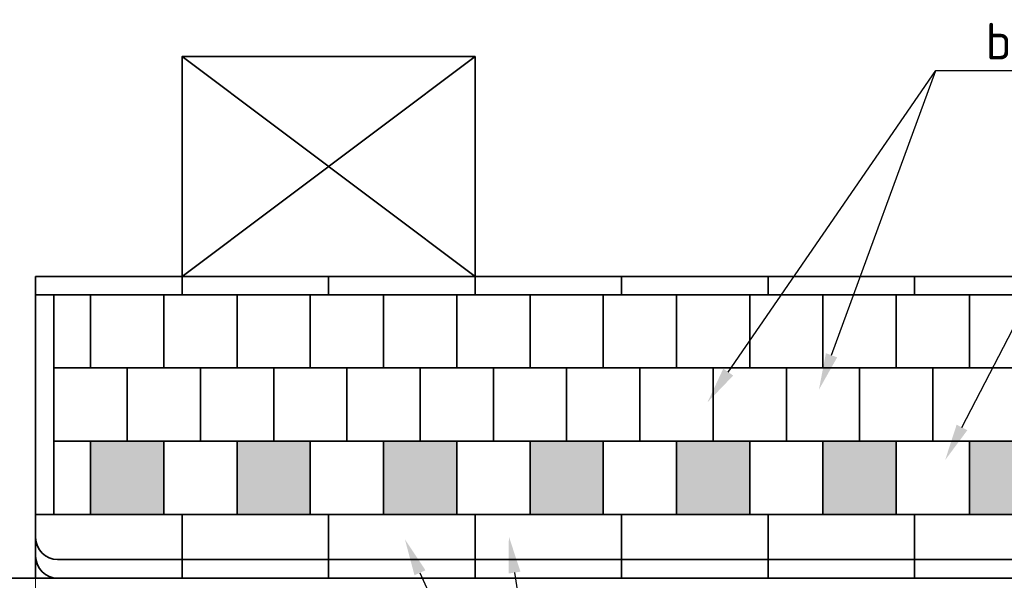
# Model space of a CAD drawing. Header units: metres. Extents: x -699 to 2316, y -1199 to 781.
# Tile 410 of 593: x 799 to 806, y -216 to -212. Entities that reach past the tile are written whole.
import ezdxf
from ezdxf import colors
from ezdxf.entities.mleader import LeaderData, LeaderLine
from ezdxf.math import Vec2, Vec3

# ---------------------------------------------------------------- set-up
doc = ezdxf.new("R2010")
doc.units = ezdxf.units.M
doc.header["$PDMODE"] = 1
for name, color, linetype, lineweight in [('N-WE-IE-MEUBILAIR_WEGMEUBILAIR_ABRI-G', 7, 'Continuous', 35), ('N-WE-VH-KANTOPSLUITING-G', 251, 'Continuous', 35), ('N-WE-VH-KANTVERHARDING-G', 210, 'Continuous', 35), ('X-XX-AL-M', 7, 'Continuous', 18), ('X-XX-AL-T25', 7, 'Continuous', 25)]:
    doc.layers.add(name, color=color, linetype=linetype, lineweight=lineweight)
doc.styles.add('NLCS-ISO-M100-T25', font='NLCS-ISO.ttf', dxfattribs={"height": 0.25})
doc.dimstyles.new('NLCS-M100-T25-PIJL_A_L2_H1', dxfattribs={"dimscale": 0.1, "dimtxt": 2.5, "dimasz": 2.5, "dimexe": 2, "dimexo": 2, "dimgap": 0.7, "dimtad": 1, "dimzin": 0, "dimdsep": 46, "dimtxsty": 'NLCS-ISO-M100-T25', "dimcen": 0, "dimdle": 2, "dimclrd": 256, "dimclre": 256, "dimclrt": 256, "dimadec": 1, "dimazin": 0, "dimtfac": 1, "dimtdec": 3, "dimtofl": 0, "dimtmove": 0, "dimatfit": 3, "dimfxl": 2, "dimtfillclr": 256, "dimtolj": 1, "dimtzin": 0, "dimlwd": -1, "dimlwe": -1, "dimarcsym": 0})

# ---------------------------------------------------------------- blocks, each defined once
blk = doc.blocks.new('SVW-PERRON-B-P-SO (vervallen)')
at = {"layer": 'N-WE-VH-KANTOPSLUITING-G'}
for points in [[(0.875, 0.435), (0.875, 0.935), (0.375, 0.935), (0.375, 0.435), (0.435, 0.435)], [(1.875, 0.435), (1.875, 0.935), (1.375, 0.935), (1.375, 0.435)], [(2.375, 0.435), (2.875, 0.435), (2.875, 0.935), (2.375, 0.935)], [(3.375, 0.935), (3.375, 0.435), (3.875, 0.435), (3.875, 0.935)], [(4.875, 0.935), (4.375, 0.935), (4.375, 0.435), (4.875, 0.435)], [(5.375, 0.935), (5.375, 0.435), (5.875, 0.435), (5.875, 0.935)], [(6.875, 0.435), (6.875, 0.935), (6.375, 0.935), (6.375, 0.435)]]:
    blk.add_hatch(color=256, dxfattribs=at).paths.add_polyline_path(points)
for p, q in [((0, 2.06), (15, 2.06)), ((0, 2.06), (0, 1.935)), ((1, 2.06), (1, 1.935)), ((2, 2.06), (2, 1.935)), ((3, 2.06), (3, 1.935)), ((4, 2.06), (4, 1.935)), ((5, 2.06), (5, 1.935)), ((6, 2.06), (6, 1.935)), ((0, 1.935), (0, 0)), ((0, 1.935), (15, 1.935)), ((0.125, 1.935), (0.125, 0.435)), ((0.125, 1.435), (14.875, 1.435)), ((0.125, 0.935), (14.875, 0.935)), ((0.435, 0.435), (0, 0.435)), ((1, 0.435), (1, 0)), ((2, 0.435), (2, 0)), ((3, 0.435), (3, 0)), ((4, 0.435), (4, 0)), ((5, 0.435), (5, 0)), ((6, 0.435), (6, 0)), ((0.15, 0.127), (5, 0.127)), ((15, 0.127), (5, 0.127)), ((0, 0), (5, 0)), ((15, 0), (5, 0))]:
    blk.add_line(p, q, dxfattribs=at)
for points in [[(0.375, 1.935), (0.375, 1.435)], [(0.875, 1.935), (0.875, 1.435)], [(1.375, 1.935), (1.375, 1.435)], [(1.875, 1.935), (1.875, 1.435)], [(2.375, 1.935), (2.375, 1.435)], [(2.875, 1.935), (2.875, 1.435)], [(3.375, 1.935), (3.375, 1.435)], [(3.875, 1.935), (3.875, 1.435)], [(4.375, 1.935), (4.375, 1.435)], [(4.875, 1.935), (4.875, 1.435)], [(5.375, 1.935), (5.375, 1.435)], [(5.875, 1.935), (5.875, 1.435)], [(6.375, 1.935), (6.375, 1.435)], [(0.625, 1.435), (0.625, 0.935)], [(1.125, 1.435), (1.125, 0.935)], [(1.625, 1.435), (1.625, 0.935)], [(2.125, 1.435), (2.125, 0.935)], [(2.625, 1.435), (2.625, 0.935)], [(3.125, 1.435), (3.125, 0.935)], [(3.625, 1.435), (3.625, 0.935)], [(4.125, 1.435), (4.125, 0.935)], [(4.625, 1.435), (4.625, 0.935)], [(5.125, 1.435), (5.125, 0.935)], [(5.625, 1.435), (5.625, 0.935)], [(6.125, 1.435), (6.125, 0.935)], [(0.375, 0.935), (0.375, 0.435)], [(0.875, 0.935), (0.875, 0.435)], [(1.375, 0.935), (1.375, 0.435)], [(1.875, 0.935), (1.875, 0.435)], [(2.375, 0.935), (2.375, 0.435)], [(2.875, 0.935), (2.875, 0.435)], [(3.375, 0.935), (3.375, 0.435)], [(3.875, 0.935), (3.875, 0.435)], [(4.375, 0.935), (4.375, 0.435)], [(4.875, 0.935), (4.875, 0.435)], [(5.375, 0.935), (5.375, 0.435)], [(5.875, 0.935), (5.875, 0.435)], [(6.375, 0.935), (6.375, 0.435)], [(0.435, 0.435), (11.875, 0.435)]]:
    blk.add_lwpolyline(points, dxfattribs=at)
for centre in [(0.15, 0.277), (0.15, 0.15)]:
    blk.add_arc(centre, 0.15, 180, 270, dxfattribs=at)
blk = doc.blocks.new('*D2155')
at = {"layer": 'Defpoints', "color": 0, "transparency": 16777216}
for p in [(798.1222, -213.8194), (799.0688, -213.8194), (799.0688, -215.8794)]:
    blk.add_point(p, dxfattribs=at)
at = {"layer": 'X-XX-AL-M', "transparency": 16777216}
for p, q in [((798.8688, -213.8194), (797.9222, -213.8194)), ((798.1222, -215.6294), (798.1222, -214.0694)), ((798.8688, -215.8794), (797.9222, -215.8794))]:
    blk.add_line(p, q, dxfattribs=at)
for points in [[(798.0805, -214.0694), (798.1639, -214.0694), (798.1222, -213.8194)], [(798.0805, -215.6294), (798.1639, -215.6294), (798.1222, -215.8794)]]:
    blk.add_solid(points, dxfattribs=at)
at = {"layer": 'X-XX-AL-M', "transparency": 16777216, "insert": (797.9272, -214.8494), "char_height": 0.25, "attachment_point": 5, "rotation": 90, "style": 'NLCS-ISO-M100-T25'}
blk.add_mtext('\\A1;2.06', dxfattribs=at)
blk = doc.blocks.new('*D2156')
at = {"layer": 'Defpoints', "color": 0, "transparency": 16777216}
for p in [(798.6757, -213.9444), (799.0688, -213.9444), (799.0688, -215.4444)]:
    blk.add_point(p, dxfattribs=at)
at = {"layer": 'X-XX-AL-M', "transparency": 16777216}
for p, q in [((798.8688, -213.9444), (798.4757, -213.9444)), ((798.6757, -215.1944), (798.6757, -214.1944)), ((798.8688, -215.4444), (798.4757, -215.4444))]:
    blk.add_line(p, q, dxfattribs=at)
for points in [[(798.634, -214.1944), (798.7173, -214.1944), (798.6757, -213.9444)], [(798.634, -215.1944), (798.7173, -215.1944), (798.6757, -215.4444)]]:
    blk.add_solid(points, dxfattribs=at)
at = {"layer": 'X-XX-AL-M', "transparency": 16777216, "insert": (798.4807, -214.6944), "char_height": 0.25, "attachment_point": 5, "rotation": 90, "style": 'NLCS-ISO-M100-T25'}
blk.add_mtext('\\A1;1.50', dxfattribs=at)
blk = doc.blocks.new('*D2157')
at = {"layer": 'Defpoints', "color": 0, "transparency": 16777216}
for p in [(799.0688, -215.4444), (811.0688, -215.8794), (811.0688, -217.0069)]:
    blk.add_point(p, dxfattribs=at)
at = {"layer": 'X-XX-AL-M', "transparency": 16777216}
for p, q in [((799.0688, -215.6444), (799.0688, -217.2069)), ((811.0688, -216.0794), (811.0688, -217.2069)), ((799.3188, -217.0069), (810.8188, -217.0069))]:
    blk.add_line(p, q, dxfattribs=at)
for points in [[(799.3188, -216.9653), (799.3188, -217.0486), (799.0688, -217.0069)], [(810.8188, -216.9653), (810.8188, -217.0486), (811.0688, -217.0069)]]:
    blk.add_solid(points, dxfattribs=at)
at = {"layer": 'X-XX-AL-M', "transparency": 16777216, "insert": (805.1263, -216.8119), "char_height": 0.25, "attachment_point": 5, "style": 'NLCS-ISO-M100-T25'}
blk.add_mtext('\\A1;12.00', dxfattribs=at)
blk = doc.blocks.new('*D2158')
at = {"layer": 'Defpoints', "color": 0, "transparency": 16777216}
for p in [(797.0688, -215.8794), (799.0688, -215.8794), (797.0688, -217.0069)]:
    blk.add_point(p, dxfattribs=at)
at = {"layer": 'X-XX-AL-M', "transparency": 16777216}
for p, q in [((797.0688, -216.0794), (797.0688, -217.2069)), ((799.0688, -216.0794), (799.0688, -217.2069)), ((798.8188, -217.0069), (797.3188, -217.0069))]:
    blk.add_line(p, q, dxfattribs=at)
for points in [[(797.3188, -216.9653), (797.3188, -217.0486), (797.0688, -217.0069)], [(798.8188, -216.9653), (798.8188, -217.0486), (799.0688, -217.0069)]]:
    blk.add_solid(points, dxfattribs=at)
at = {"layer": 'X-XX-AL-M', "transparency": 16777216, "insert": (798.0688, -216.8119), "char_height": 0.25, "attachment_point": 5, "style": 'NLCS-ISO-M100-T25'}
blk.add_mtext('\\A1;2.00', dxfattribs=at)

msp = doc.modelspace()

# ---------------------------------------------------------------- linework, layer by layer
at = {"layer": 'N-WE-IE-MEUBILAIR_WEGMEUBILAIR_ABRI-G'}
for p, q in [((800.0688, -213.8194), (802.0688, -212.3194)), ((800.0688, -212.3194), (802.0688, -213.8194))]:
    msp.add_line(p, q, dxfattribs=at)
msp.add_lwpolyline([(800.0688, -213.8194), (802.0688, -213.8194), (802.0688, -212.3194), (800.0688, -212.3194)], close=True, dxfattribs=at)
at = {"layer": 'N-WE-VH-KANTVERHARDING-G'}
msp.add_line((797.0688, -215.8794), (821.0688, -215.8794), dxfattribs=at)

# ---------------------------------------------------------------- block references
msp.add_blockref('SVW-PERRON-B-P-SO (vervallen)', (799.0688, -215.8794), dxfattribs=at)

# ---------------------------------------------------------------- dimensions: what is measured, and where the dimension line sits
at = {"layer": 'X-XX-AL-M'}
for base, p1, p2, picture, middle in [((798.1222, -213.8194), (799.0688, -215.8794), (799.0688, -213.8194), '*D2155', (797.9272, -214.8494)), ((798.6757, -213.9444), (799.0688, -215.4444), (799.0688, -213.9444), '*D2156', (798.4807, -214.6944))]:
    dim = msp.add_linear_dim(base=base, p1=p1, p2=p2, angle=90, dimstyle='NLCS-M100-T25-PIJL_A_L2_H1', dxfattribs=at)
    dim.commit()
    dim.dimension.update_dxf_attribs({"geometry": picture, "text_midpoint": middle})
dim = msp.add_linear_dim(base=(811.0688, -217.0069), p1=(799.0688, -215.4444), p2=(811.0688, -215.8794), dimstyle='NLCS-M100-T25-PIJL_A_L2_H1', dxfattribs=at)
dim.commit()
dim.dimension.update_dxf_attribs({"geometry": '*D2157', "text_midpoint": (805.1263, -217.0069), "dimtype": 160})
dim = msp.add_linear_dim(base=(797.0688, -217.0069), p1=(799.0688, -215.8794), p2=(797.0688, -215.8794), dimstyle='NLCS-M100-T25-PIJL_A_L2_H1', dxfattribs=at)
dim.commit()
dim.dimension.update_dxf_attribs({"geometry": '*D2158', "text_midpoint": (798.0688, -216.8119)})

# ---------------------------------------------------------------- leaders
at = {"layer": 'X-XX-AL-T25'}
ml = msp.add_multileader_mtext('Standard', dxfattribs=at)
ml.set_content('betontegels 0,50x0,50x0,08, kleur grijs', color=256, style='NLCS-ISO-M100-T25')
ml.set_leader_properties(color=256, linetype='ByLayer', lineweight=-1)
ml.build(insert=Vec2(0, 0))
ml.multileader.update_dxf_attribs({"text_left_attachment_type": 5, "text_right_attachment_type": 5, "dogleg_length": 0.25, "arrow_head_size": 0.25})
ctx = ml.context
ctx.base_point, ctx.char_height, ctx.arrow_head_size, ctx.landing_gap_size, ctx.plane_origin = Vec3(805.4645, -212.4143), 0.25, 0.25, 0.09, Vec3(-137.6456, 26.2798)
ctx.left_attachment, ctx.right_attachment = 5, 5
notes = []
notes.append((ctx, [(0, (1, 1, 0), (805.2145, -212.4143), (1, 0), 0.25, [(0, [(804.4162, -214.5927)], 0, [])])]))
ctx.mtext.insert, ctx.mtext.flow_direction = Vec3(805.5545, -212.0893), 5
ml = msp.add_multileader_mtext('Standard', dxfattribs=at)
ml.set_content(' ', color=256, style='NLCS-ISO-M100-T25')
ml.set_leader_properties(color=256, linetype='ByLayer', lineweight=-1)
ml.build(insert=Vec2(0, 0))
ml.multileader.update_dxf_attribs({"text_left_attachment_type": 5, "text_right_attachment_type": 5, "dogleg_length": 0.25, "arrow_head_size": 0.25})
ctx = ml.context
ctx.base_point, ctx.char_height, ctx.arrow_head_size, ctx.landing_gap_size, ctx.plane_origin = Vec3(805.4645, -212.4143), 0.25, 0.25, 0.09, Vec3(-139.3708, 26.7496)
ctx.left_attachment, ctx.right_attachment = 5, 5
notes.append((ctx, [(0, (1, 1, 0), (805.2145, -212.4143), (1, 0), 0.25, [(0, [(803.6552, -214.6789)], 0, [])])]))
ctx.mtext.insert, ctx.mtext.flow_direction = Vec3(805.5545, -212.1643), 5
ml = msp.add_multileader_mtext('Standard', dxfattribs=at)
ml.set_content('betontegels 0,50x0,50x0,08\\Pkleur afwisselend zwart/wit', color=256, style='NLCS-ISO-M100-T25')
ml.set_leader_properties(color=256, linetype='ByLayer', lineweight=-1)
ml.build(insert=Vec2(0, 0))
ml.multileader.update_dxf_attribs({"text_left_attachment_type": 5, "text_right_attachment_type": 5, "dogleg_length": 0.25, "arrow_head_size": 0.25})
ctx = ml.context
ctx.base_point, ctx.char_height, ctx.arrow_head_size, ctx.landing_gap_size, ctx.plane_origin = Vec3(806.3961, -213.393), 0.25, 0.25, 0.09, Vec3(-136.714, 25.7011)
ctx.left_attachment, ctx.right_attachment = 5, 5
notes.append((ctx, [(0, (1, 1, 0), (806.1461, -213.393), (1, 0), 0.25, [(0, [(805.278, -215.0728)], 0, [])])]))
ctx.mtext.insert, ctx.mtext.flow_direction = Vec3(806.4861, -212.6763), 5
for ctx, leaders in notes:
    for number, flags, end, landing, length, lines in leaders:
        leader = LeaderData()
        leader.index, (leader.has_last_leader_line, leader.has_dogleg_vector, leader.attachment_direction) = number, flags
        leader.last_leader_point, leader.dogleg_vector, leader.dogleg_length = Vec3(end), Vec3(landing), length
        for number, points, colour, breaks in lines:
            line = LeaderLine()
            line.index, line.vertices, line.color, line.breaks = number, Vec3.list(points), colors.encode_raw_color(colour), breaks
            leader.lines.append(line)
        ctx.leaders.append(leader)

# ---------------------------------------------------------------- next in the draw order: leaders
ml = msp.add_multileader_mtext('Standard', dxfattribs=at)
ml.set_content('profil perronband 1,00x0,435x0,33, \\P10x basiselement, 1x eindband en 3 entree-elementen', color=256, style='NLCS-ISO-M100-T25')
ml.set_leader_properties(color=256, linetype='ByLayer', lineweight=-1)
ml.build(insert=Vec2(0, 0))
ml.multileader.update_dxf_attribs({"text_left_attachment_type": 5, "text_right_attachment_type": 5, "dogleg_length": 0.25, "arrow_head_size": 0.25})
ctx = ml.context
ctx.base_point, ctx.char_height, ctx.arrow_head_size, ctx.landing_gap_size, ctx.plane_origin = Vec3(802.9273, -218.024), 0.25, 0.25, 0.09, Vec3(-140.1828, 20.6701)
ctx.left_attachment, ctx.right_attachment = 5, 5
notes = []
notes.append((ctx, [(0, (1, 1, 0), (802.6773, -218.024), (1, 0), 0.25, [(0, [(802.2994, -215.5942)], 0, [])])]))
ctx.mtext.insert, ctx.mtext.flow_direction = Vec3(803.0173, -217.3073), 5
ctx.mtext.has_bg_fill, ctx.mtext.bg_color, ctx.mtext.bg_scale_factor, ctx.mtext.bg_transparency, ctx.mtext.use_window_bg_color = 1, -1027028792, 1.5, 0, 1
for ctx, leaders in notes:
    for number, flags, end, landing, length, lines in leaders:
        leader = LeaderData()
        leader.index, (leader.has_last_leader_line, leader.has_dogleg_vector, leader.attachment_direction) = number, flags
        leader.last_leader_point, leader.dogleg_vector, leader.dogleg_length = Vec3(end), Vec3(landing), length
        for number, points, colour, breaks in lines:
            line = LeaderLine()
            line.index, line.vertices, line.color, line.breaks = number, Vec3.list(points), colors.encode_raw_color(colour), breaks
            leader.lines.append(line)
        ctx.leaders.append(leader)

# ---------------------------------------------------------------- next in the draw order: leaders
ml = msp.add_multileader_mtext('Standard', dxfattribs=at)
ml.set_content(' ', color=256, style='NLCS-ISO-M100-T25')
ml.set_leader_properties(color=256, linetype='ByLayer', lineweight=-1)
ml.build(insert=Vec2(0, 0))
ml.multileader.update_dxf_attribs({"text_left_attachment_type": 5, "text_right_attachment_type": 5, "dogleg_length": 0.25, "arrow_head_size": 0.25})
ctx = ml.context
ctx.base_point, ctx.char_height, ctx.arrow_head_size, ctx.landing_gap_size, ctx.plane_origin = Vec3(802.9273, -218.024), 0.25, 0.25, 0.09, Vec3(-141.908, 21.1399)
ctx.left_attachment, ctx.right_attachment = 5, 5
notes = []
notes.append((ctx, [(0, (1, 1, 0), (802.6773, -218.024), (1, 0), 0.25, [(0, [(801.5897, -215.6144)], 0, [])])]))
ctx.mtext.insert, ctx.mtext.flow_direction = Vec3(803.0173, -217.774), 5
for ctx, leaders in notes:
    for number, flags, end, landing, length, lines in leaders:
        leader = LeaderData()
        leader.index, (leader.has_last_leader_line, leader.has_dogleg_vector, leader.attachment_direction) = number, flags
        leader.last_leader_point, leader.dogleg_vector, leader.dogleg_length = Vec3(end), Vec3(landing), length
        for number, points, colour, breaks in lines:
            line = LeaderLine()
            line.index, line.vertices, line.color, line.breaks = number, Vec3.list(points), colors.encode_raw_color(colour), breaks
            leader.lines.append(line)
        ctx.leaders.append(leader)

doc.saveas('drawing.dxf')
